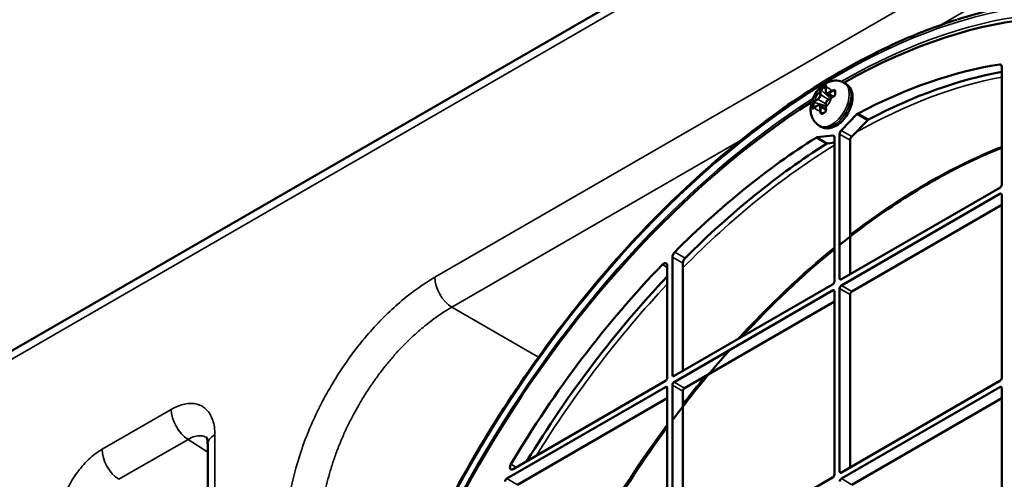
# Model space of a CAD drawing. Header units: millimetres. Extents: x 50 to 3176, y 50 to 2109.
# Tile 498 of 656: x 1859 to 1939, y 605 to 642. Entities that reach past the tile are written whole.
import ezdxf

# ---------------------------------------------------------------- set-up
doc = ezdxf.new("R2010")
doc.units = ezdxf.units.MM
doc.header["$LTSCALE"] = 10
doc.layers.add('Visible (ISO)', color=7, linetype='Continuous', lineweight=50)
doc.layers.add('Visible Narrow (ISO)', color=7, linetype='Continuous', lineweight=35)

msp = doc.modelspace()

# ---------------------------------------------------------------- linework, layer by layer
at = {"layer": 'Visible (ISO)'}
for p, q in [((1992.716, 692.7806), (1745.2287, 549.8937)), ((1938.4061, 638.1827), (1938.4061, 628.6764)), ((1925.8297, 636.8179), (1925.6883, 636.8996)), ((1924.0165, 636.5351), (1924.1579, 636.6168)), ((1924.214, 636.4631), (1924.214, 636.1881)), ((1924.7701, 635.7537), (1924.2908, 636.0304)), ((1924.9302, 636.2385), (1924.9303, 636.2385)), ((1924.214, 635.2083), (1924.214, 634.9334)), ((1924.6539, 635.6953), (1924.4158, 635.5578)), ((1923.168, 634.9021), (1923.168, 635.0654)), ((1923.5673, 635.0679), (1923.3291, 634.9304)), ((1924.2215, 634.8036), (1923.7423, 635.0803)), ((1923.8817, 634.4224), (1923.8817, 634.4224)), ((1926.7214, 634.3624), (1925.4592, 633.0611)), ((1926.3078, 632.5712), (1927.57, 633.8725)), ((1923.8297, 633.3538), (1923.6883, 633.4355)), ((1924.7658, 632.6608), (1923.5036, 632.5046)), ((1924.3522, 632.0147), (1924.9004, 632.0825)), ((1924.9004, 632.5105), (1924.9004, 620.8788)), ((1925.3247, 621.1238), (1925.3247, 632.7554)), ((1926.1732, 632.2655), (1926.1732, 621.4504)), ((1938.2647, 628.4314), (1925.4661, 621.0421)), ((1925.4661, 620.5522), (1938.2647, 627.9415)), ((1938.4061, 627.8599), (1938.4061, 613.0813)), ((1926.3146, 620.0623), (1938.4061, 627.0434)), ((1911.8189, 613.3262), (1911.8189, 622.8326)), ((1911.3947, 622.1516), (1911.3947, 613.0813)), ((1912.6675, 613.6528), (1912.6675, 622.3427)), ((1924.759, 620.6339), (1911.9604, 613.2446)), ((1911.9604, 612.7547), (1924.759, 620.144)), ((1925.3247, 605.5287), (1925.3247, 620.3073)), ((1924.9004, 620.0623), (1924.9004, 605.2837)), ((1926.1732, 605.8553), (1926.1732, 619.8174)), ((1912.8089, 612.2648), (1924.9004, 619.2458)), ((1898.4546, 604.9571), (1911.2532, 612.3464)), ((1911.2532, 612.8363), (1898.9496, 605.7328)), ((1911.3947, 612.2648), (1911.3947, 597.4862)), ((1911.8189, 597.7311), (1911.8189, 612.5097)), ((1938.2647, 612.8363), (1925.4661, 605.447)), ((1925.4661, 604.9571), (1938.2647, 612.3464)), ((1938.4061, 612.2648), (1938.4061, 597.4862)), ((1899.3031, 604.4672), (1911.3947, 611.4483)), ((1912.6675, 598.0577), (1912.6675, 612.0198)), ((1926.3146, 604.4672), (1938.4061, 611.4483)), ((1874.2974, 607.6889), (1874.2974, 486.9566)), ((1924.759, 605.0388), (1911.9604, 597.6495))]:
    msp.add_line(p, q, dxfattribs=at)
for centre, major_axis, ratio, start_param, end_param in [((1925.1125, 589.4029), (28.9, 50.0563), 0.5773503, 2.3697486, 7.0550293), ((1938.1233, 638.0194), (0.2, 0.3464), 0.5773503, 5.4977871, 6.7181728), ((1925.1125, 589.4029), (-27, -46.7654), 0.5773503, 3.5765801, 3.8825622), ((1925.9611, 588.913), (27, 46.7654), 0.5773503, 0.4534072, 0.7409696), ((1923.996, 636.3837), (-0.1189, -0.1619), 0.489113, 3.980957, 5.5517108), ((1924.1374, 636.4653), (-0.119, -0.1619), 0.4890787, 3.4671932, 3.9809001), ((1924.2729, 636.5912), (-0.0495, 0.0073), 0.6598618, 0.0001501, 0.0005767), ((1924.8445, 636.0571), (0.1249, 0.1578), 0.6530097, 0.2246268, 0.8812869), ((1925.1125, 589.4029), (28.9, 50.0563), 0.5773503, 0.8354587, 2.306134), ((1923.2889, 635.1589), (0.0808, 0.184), 0.4891137, 0.7314759, 2.3022245), ((1924.8033, 635.7135), (-0.0194, 0.0461), 0.4808759, 6.283141, 6.2835425), ((1923.2889, 634.9956), (0.0808, 0.184), 0.4890808, 2.3022833, 2.8159922), ((1923.2476, 634.8153), (-0.031, 0.0392), 0.6598704, 6.2825969, 6.2830381), ((1923.996, 634.5874), (0.0741, 0.1871), 0.6530091, 2.260298, 2.9169595), ((1924.2729, 634.7949), (-0.0496, -0.0063), 0.4808777, 6.282859, 6.2832396), ((1926.799, 634.1792), (-0.15, -0.2598), 0.5773503, 3.8825622, 4.3013032), ((1927.6475, 633.6893), (0.15, 0.2598), 0.5773503, 0.7409696, 1.1597106), ((1925.5368, 632.8779), (-0.15, -0.2598), 0.5773503, 4.3013032, 5.4977871), ((1925.1125, 589.4029), (-27, -46.7654), 0.5773503, 3.9714194, 4.2774015), ((1923.4261, 632.2318), (-0.15, -0.2598), 0.5773503, 3.5526784, 3.9714194), ((1924.6883, 632.388), (0.15, 0.2598), 0.5773503, 5.4977871, 6.6942711), ((1926.3853, 632.388), (0.15, 0.2598), 0.5773503, 1.1597106, 2.3561945), ((1925.9611, 588.913), (27, 46.7654), 0.5773503, 0.8298268, 1.1358089), ((1924.2746, 631.7419), (0.15, 0.2598), 0.5773503, 0.4110858, 0.8298268), ((1938.2647, 628.5947), (0.1, 0.1732), 0.5773503, 3.9269908, 5.4977871), ((1938.2647, 627.7782), (0.1, 0.1732), 0.5773503, 5.4977871, 7.0685835), ((1912.1018, 622.9958), (-0.2, -0.3464), 0.5773503, 4.2774015, 5.4977871), ((1912.9503, 622.506), (0.2, 0.3464), 0.5773503, 1.1358089, 2.3561945), ((1925.1125, 589.4029), (-27, -46.7654), 0.5773503, 4.3053573, 4.6880036), ((1911.1118, 621.9883), (0.2, 0.3464), 0.5773503, 5.4977871, 7.44695), ((1925.9611, 588.913), (27, 46.7654), 0.5773503, 1.1767966, 1.5302547), ((1925.4661, 621.2054), (-0.1, -0.1732), 0.5773503, 5.4977871, 7.0685835), ((1924.759, 620.7972), (0.1, 0.1732), 0.5773503, 3.9269908, 5.4977871), ((1924.759, 619.9807), (0.1, 0.1732), 0.5773503, 5.4977871, 7.0685835), ((1925.4661, 620.3889), (-0.1, -0.1732), 0.5773503, 3.9269908, 5.4977871), ((1926.3146, 619.899), (0.1, 0.1732), 0.5773503, 0.7853982, 2.3561945), ((1911.2532, 612.9996), (0.1, 0.1732), 0.5773503, 3.9269908, 5.4977871), ((1911.9604, 613.4079), (-0.1, -0.1732), 0.5773503, 5.4977871, 7.0685835), ((1938.2647, 612.9996), (0.1, 0.1732), 0.5773503, 3.9269908, 5.4977871), ((1911.2532, 612.1831), (0.1, 0.1732), 0.5773503, 5.4977871, 7.0685835), ((1911.9604, 612.5914), (-0.1, -0.1732), 0.5773503, 3.9269908, 5.4977871), ((1912.8089, 612.1015), (0.1, 0.1732), 0.5773503, 0.7853982, 2.3561945), ((1938.2647, 612.1831), (0.1, 0.1732), 0.5773503, 5.4977871, 7.0685835), ((1898.9496, 606.0186), (-0.175, -0.3031), 0.5773503, 4.6880036, 7.0685835), ((1924.759, 605.2021), (0.1, 0.1732), 0.5773503, 3.9269908, 5.4977871), ((1925.4661, 605.6103), (-0.1, -0.1732), 0.5773503, 5.4977871, 7.0685835), ((1898.4546, 604.7938), (-0.1, -0.1732), 0.5773503, 3.9269908, 5.4977871), ((1925.4661, 604.7938), (-0.1, -0.1732), 0.5773503, 3.9269908, 5.4977871)]:
    msp.add_ellipse(centre, major_axis=major_axis, ratio=ratio, start_param=start_param, end_param=end_param, dxfattribs=at)
for points, knots in [([(1975.8936, 639.9562), (1972.9466, 641.2497), (1969.9207, 642.2753), (1963.896, 643.7911), (1960.8984, 644.2825), (1955.0726, 644.8024), (1952.2443, 644.8323), (1946.8325, 644.532), (1944.2483, 644.2026), (1939.3448, 643.2818), (1937.0248, 642.6907), (1934.8308, 642.0073)], [5.56147029, 5.56147029, 5.56147029, 5.56147029, 5.66055245, 5.66055245, 5.75963461, 5.75963461, 5.85871676, 5.85871676, 5.95779892, 5.95779892, 6.05688108, 6.05688108, 6.05688108, 6.05688108]), ([(1884.405, 554.7283), (1883.3941, 559.239), (1883.1001, 564.3334), (1883.961, 575.1907), (1885.1183, 580.9529), (1888.7628, 592.5554), (1891.2486, 598.3935), (1897.2958, 609.5592), (1900.8558, 614.885), (1908.6934, 624.4903), (1912.9699, 628.7679), (1921.8146, 635.8427), (1926.3815, 638.6378), (1932.1826, 641.1048), (1933.4915, 641.5885), (1934.7879, 641.9939)], [4.4871315, 4.4871315, 4.4871315, 4.4871315, 4.8080491, 4.8080491, 5.1294614, 5.1294614, 5.450637, 5.450637, 5.7716793, 5.7716793, 6.0927957, 6.0927957, 6.414149, 6.414149, 6.5084428, 6.5084428, 6.5084428, 6.5084428]), ([(1897.5656, 538.4188), (1900.7693, 536.8337), (1904.4606, 536.1294), (1912.4268, 536.5653), (1916.6942, 537.6912), (1925.3755, 541.6519), (1929.7865, 544.4786), (1938.317, 551.5514), (1942.4349, 555.7961), (1949.9597, 565.2768), (1953.3651, 570.5114), (1959.1158, 581.4393), (1961.4601, 587.1307), (1964.8496, 598.3904), (1965.8946, 603.9568), (1966.5829, 614.3973), (1966.2266, 619.2697), (1964.1575, 627.8316), (1962.4443, 631.5176), (1958.789, 636.1452), (1957.2289, 637.5944), (1955.4925, 638.7513)], [2.3932609, 2.3932609, 2.3932609, 2.3932609, 2.7165649, 2.7165649, 3.0370941, 3.0370941, 3.3562726, 3.3562726, 3.6754549, 3.6754549, 3.99478, 3.99478, 4.314142, 4.314142, 4.6334149, 4.6334149, 4.9525427, 4.9525427, 5.2720049, 5.2720049, 5.4607208, 5.4607208, 5.4607208, 5.4607208]), ([(1923.6883, 633.4355), (1923.5576, 633.5109), (1923.4408, 633.609), (1923.244, 633.8352), (1923.1673, 633.9639), (1923.0447, 634.2493), (1923.0087, 634.4057), (1922.9702, 634.7551), (1922.9821, 634.9447), (1923.053, 635.3436), (1923.1215, 635.5502), (1923.3046, 635.9429), (1923.4198, 636.1287), (1923.6937, 636.4689), (1923.852, 636.6234), (1924.2157, 636.8789), (1924.42, 636.9839), (1924.8398, 637.0816), (1925.0386, 637.0958), (1925.396, 637.0335), (1925.5494, 636.9798), (1925.6883, 636.8996)], [3.9269908, 3.9269908, 3.9269908, 3.9269908, 4.12295, 4.12295, 4.3341371, 4.3341371, 4.5935061, 4.5935061, 4.9372215, 4.9372215, 5.3473781, 5.3473781, 5.7608419, 5.7608419, 6.1755249, 6.1755249, 6.5732176, 6.5732176, 6.860204, 6.860204, 7.0685835, 7.0685835, 7.0685835, 7.0685835]), ([(1923.8297, 633.3538), (1923.9405, 633.2898), (1924.0645, 633.2496), (1924.3281, 633.2161), (1924.4676, 633.227), (1924.7668, 633.298), (1924.9249, 633.3678), (1925.242, 633.5626), (1925.3995, 633.6932), (1925.6877, 633.9945), (1925.8185, 634.1654), (1926.0425, 634.5296), (1926.136, 634.7226), (1926.2783, 635.1169), (1926.327, 635.318), (1926.3704, 635.7145), (1926.3648, 635.91), (1926.2868, 636.2666), (1926.218, 636.4304), (1926.0349, 636.6689), (1925.9391, 636.7547), (1925.8297, 636.8179)], [2.3561945, 2.3561945, 2.3561945, 2.3561945, 2.5937329, 2.5937329, 2.8552688, 2.8552688, 3.1735816, 3.1735816, 3.526728, 3.526728, 3.878916, 3.878916, 4.2276179, 4.2276179, 4.5783822, 4.5783822, 4.9330689, 4.9330689, 5.2633053, 5.2633053, 5.4977871, 5.4977871, 5.4977871, 5.4977871]), ([(1924.214, 636.4631), (1924.214, 636.4725), (1924.2141, 636.4818), (1924.2146, 636.5002), (1924.215, 636.5094), (1924.216, 636.5276), (1924.2166, 636.5367), (1924.2181, 636.5546), (1924.219, 636.5635), (1924.2211, 636.5811), (1924.2222, 636.5898), (1924.2235, 636.5985)], [4.71200482, 4.71200482, 4.71200482, 4.71200482, 4.74303617, 4.74303617, 4.77406753, 4.77406753, 4.80509888, 4.80509888, 4.83613024, 4.83613024, 4.86716159, 4.86716159, 4.86716159, 4.86716159]), ([(1924.214, 636.1881), (1924.214, 636.1752), (1924.2149, 636.1625), (1924.2186, 636.1377), (1924.2214, 636.1257), (1924.2291, 636.1026), (1924.2341, 636.0915), (1924.2464, 636.0707), (1924.2537, 636.0611), (1924.2707, 636.0439), (1924.2803, 636.0364), (1924.2908, 636.0304)], [1.57079633, 1.57079633, 1.57079633, 1.57079633, 1.72787596, 1.72787596, 1.88495559, 1.88495559, 2.04203522, 2.04203522, 2.19911486, 2.19911486, 2.35619449, 2.35619449, 2.35619449, 2.35619449]), ([(1924.2235, 636.5985), (1924.2255, 636.6124), (1924.226, 636.6244), (1924.2247, 636.6406), (1924.2231, 636.6454), (1924.222, 636.6477), (1924.2218, 636.6479), (1924.2218, 636.6479)], [0, 0, 0, 0, 0.006113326, 0.006113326, 0.011682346, 0.011682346, 0.013776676, 0.013776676, 0.013776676, 0.013776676]), ([(1924.9694, 636.1615), (1924.9698, 636.1759), (1924.9676, 636.1888), (1924.9592, 636.2109), (1924.9528, 636.2203), (1924.9403, 636.2319), (1924.9355, 636.2355), (1924.9303, 636.2385)], [0, 0, 0, 0, 0.006217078, 0.006217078, 0.012799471, 0.012799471, 0.016207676, 0.016207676, 0.016207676, 0.016207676]), ([(1924.9694, 635.9957), (1924.9691, 636.0069), (1924.9689, 636.0181), (1924.9686, 636.0404), (1924.9685, 636.0515), (1924.9684, 636.0737), (1924.9684, 636.0847), (1924.9685, 636.1068), (1924.9686, 636.1178), (1924.9689, 636.1397), (1924.9691, 636.1506), (1924.9694, 636.1615)], [4.682864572, 4.682864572, 4.682864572, 4.682864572, 4.694674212, 4.694674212, 4.706483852, 4.706483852, 4.718293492, 4.718293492, 4.730103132, 4.730103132, 4.741912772, 4.741912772, 4.741912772, 4.741912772]), ([(1924.4158, 635.5578), (1924.3933, 635.5449), (1924.3718, 635.5284), (1924.3315, 635.49), (1924.3128, 635.4681), (1924.2793, 635.4207), (1924.2645, 635.3951), (1924.2402, 635.3424), (1924.2306, 635.3152), (1924.2175, 635.2611), (1924.214, 635.2342), (1924.214, 635.2083)], [0, 0, 0, 0, 0.3141593, 0.3141593, 0.6283185, 0.6283185, 0.9424778, 0.9424778, 1.2566371, 1.2566371, 1.5707963, 1.5707963, 1.5707963, 1.5707963]), ([(1924.6539, 635.6953), (1924.662, 635.7), (1924.6702, 635.7046), (1924.6869, 635.7137), (1924.6954, 635.7181), (1924.7125, 635.7268), (1924.7212, 635.7311), (1924.7387, 635.7395), (1924.7476, 635.7437), (1924.7656, 635.7517), (1924.7747, 635.7557), (1924.7839, 635.7596)], [4.71201441, 4.71201441, 4.71201441, 4.71201441, 4.74303539, 4.74303539, 4.77406586, 4.77406586, 4.80509632, 4.80509632, 4.83612679, 4.83612679, 4.86715726, 4.86715726, 4.86715726, 4.86715726]), ([(1924.7839, 635.7596), (1924.8004, 635.7665), (1924.8179, 635.7759), (1924.8521, 635.7985), (1924.8692, 635.812), (1924.9012, 635.8425), (1924.9163, 635.86), (1924.941, 635.8957), (1924.951, 635.9144), (1924.9642, 635.9496), (1924.968, 635.9666), (1924.9694, 635.9868), (1924.9695, 635.9913), (1924.9694, 635.9957)], [0, 0, 0, 0, 0.006407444, 0.006407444, 0.012915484, 0.012915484, 0.01968108, 0.01968108, 0.026218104, 0.026218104, 0.03227978, 0.03227978, 0.034077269, 0.034077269, 0.034077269, 0.034077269]), ([(1923.173, 634.8313), (1923.173, 634.8313), (1923.1743, 634.8311), (1923.1798, 634.8325), (1923.1836, 634.8338), (1923.1947, 634.8391), (1923.2029, 634.8441), (1923.2133, 634.852), (1923.215, 634.8532), (1923.2166, 634.8545)], [0.004102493, 0.004102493, 0.004102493, 0.004102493, 0.008275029, 0.008275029, 0.011892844, 0.011892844, 0.016990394, 0.016990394, 0.017897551, 0.017897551, 0.017897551, 0.017897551]), ([(1923.2166, 634.8545), (1923.2234, 634.86), (1923.2304, 634.8653), (1923.2447, 634.8759), (1923.2519, 634.8811), (1923.2667, 634.8914), (1923.2742, 634.8964), (1923.2895, 634.9064), (1923.2973, 634.9113), (1923.313, 634.921), (1923.321, 634.9258), (1923.3291, 634.9304)], [4.55762655, 4.55762655, 4.55762655, 4.55762655, 4.58865364, 4.58865364, 4.61968073, 4.61968073, 4.65070782, 4.65070782, 4.68173491, 4.68173491, 4.712762, 4.712762, 4.712762, 4.712762]), ([(1923.7423, 635.0803), (1923.7318, 635.0863), (1923.7205, 635.0909), (1923.6971, 635.0971), (1923.6851, 635.0986), (1923.661, 635.0988), (1923.6489, 635.0976), (1923.625, 635.0928), (1923.6132, 635.0892), (1923.5899, 635.08), (1923.5785, 635.0744), (1923.5673, 635.0679)], [5.49778714, 5.49778714, 5.49778714, 5.49778714, 5.65486678, 5.65486678, 5.81194641, 5.81194641, 5.96902604, 5.96902604, 6.12610567, 6.12610567, 6.28318531, 6.28318531, 6.28318531, 6.28318531]), ([(1923.8817, 634.4224), (1923.8954, 634.4145), (1923.9102, 634.4111), (1923.939, 634.4135), (1923.9535, 634.4181), (1923.968, 634.427)], [0, 0, 0, 0, 0.008810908, 0.008810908, 0.016175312, 0.016175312, 0.016175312, 0.016175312]), ([(1923.968, 634.427), (1923.9726, 634.4298), (1923.9773, 634.4327), (1923.9867, 634.4383), (1923.9913, 634.4412), (1924.0008, 634.4468), (1924.0055, 634.4496), (1924.0149, 634.4552), (1924.0197, 634.458), (1924.0292, 634.4636), (1924.034, 634.4663), (1924.0388, 634.4691)], [4.682809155, 4.682809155, 4.682809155, 4.682809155, 4.688740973, 4.688740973, 4.694672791, 4.694672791, 4.700604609, 4.700604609, 4.706536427, 4.706536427, 4.712468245, 4.712468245, 4.712468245, 4.712468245]), ([(1924.0388, 634.4691), (1924.0436, 634.4719), (1924.0484, 634.4746), (1924.058, 634.4801), (1924.0628, 634.4829), (1924.0725, 634.4883), (1924.0774, 634.491), (1924.0871, 634.4965), (1924.092, 634.4992), (1924.1018, 634.5046), (1924.1067, 634.5073), (1924.1116, 634.5099)], [4.712359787, 4.712359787, 4.712359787, 4.712359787, 4.718271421, 4.718271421, 4.724183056, 4.724183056, 4.73009469, 4.73009469, 4.736006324, 4.736006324, 4.741917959, 4.741917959, 4.741917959, 4.741917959]), ([(1924.1116, 634.5099), (1924.1249, 634.5172), (1924.1384, 634.5276), (1924.1625, 634.553), (1924.1735, 634.5679), (1924.1924, 634.6007), (1924.2004, 634.6189), (1924.2136, 634.6577), (1924.2186, 634.6787), (1924.2249, 634.7211), (1924.2261, 634.7429), (1924.2251, 634.7719), (1924.2244, 634.7805), (1924.2233, 634.7887)], [0, 0, 0, 0, 0.006211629, 0.006211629, 0.012121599, 0.012121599, 0.018066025, 0.018066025, 0.024424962, 0.024424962, 0.031137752, 0.031137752, 0.034088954, 0.034088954, 0.034088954, 0.034088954]), ([(1924.2233, 634.7887), (1924.2221, 634.7986), (1924.221, 634.8084), (1924.219, 634.828), (1924.2181, 634.8378), (1924.2166, 634.8572), (1924.216, 634.8669), (1924.215, 634.8861), (1924.2146, 634.8956), (1924.2141, 634.9146), (1924.214, 634.924), (1924.214, 634.9334)], [4.55763096, 4.55763096, 4.55763096, 4.55763096, 4.58865717, 4.58865717, 4.61968339, 4.61968339, 4.65070961, 4.65070961, 4.68173582, 4.68173582, 4.71275261, 4.71275261, 4.71275261, 4.71275261]), ([(1925.3247, 623.8189), (1926.0546, 624.4049), (1926.7887, 624.9684), (1928.4234, 626.1665), (1929.3255, 626.7897), (1931.1428, 627.9693), (1932.0582, 628.5249), (1933.8877, 629.5588), (1934.8018, 630.037), (1936.6145, 630.9089), (1937.513, 631.3034), (1938.4061, 631.6577)], [6.09032193, 6.09032193, 6.09032193, 6.09032193, 6.14929309, 6.14929309, 6.22115488, 6.22115488, 6.29378887, 6.29378887, 6.36643348, 6.36643348, 6.43832642, 6.43832642, 6.43832642, 6.43832642]), ([(1911.8189, 609.6714), (1913.1629, 611.4651), (1914.563, 613.1921), (1916.1597, 615.0117), (1916.3123, 615.1841), (1916.4654, 615.3556)], [5.70277644, 5.70277644, 5.70277644, 5.70277644, 5.83005594, 5.83005594, 5.84345404, 5.84345404, 5.84345404, 5.84345404]), ([(1901.195, 591.4341), (1902.6399, 594.7396), (1904.3046, 598.001), (1907.7696, 603.9001), (1909.5257, 606.5644), (1911.3947, 609.1005)], [5.30625024, 5.30625024, 5.30625024, 5.30625024, 5.51074456, 5.51074456, 5.68932405, 5.68932405, 5.68932405, 5.68932405]), ([(1874.2974, 607.6887), (1874.2973, 607.8767), (1874.2761, 608.0322), (1874.2283, 608.2288), (1874.2028, 608.2807), (1874.1893, 608.3043), (1874.1875, 608.3067), (1874.1875, 608.3067)], [0, 0, 0, 0, 0.08952424, 0.08952424, 0.1721175, 0.1721175, 0.19784884, 0.19784884, 0.19784884, 0.19784884])]:
    msp.add_open_spline(points, degree=3, knots=knots, dxfattribs=at)
msp.add_open_spline([(1917.3998, 616.3851), (1919.8089, 618.9937), (1922.3274, 621.3743), (1924.9004, 623.4753)], degree=3, dxfattribs=at)
at = {"layer": 'Visible Narrow (ISO)'}
for p, q in [((1992.3018, 691.865), (1744.8145, 548.9781)), ((1892.641, 621.2058), (1979.5327, 671.3728)), ((1980.8976, 668.9528), (1933.4071, 641.5342)), ((1938.2204, 638.3822), (1938.389, 638.2849)), ((1923.7337, 635.9228), (1923.7337, 636.1977)), ((1923.8044, 636.1977), (1923.8044, 635.9228)), ((1923.8546, 636.302), (1923.8133, 636.3259)), ((1923.8546, 636.302), (1924.5682, 635.6458)), ((1923.9941, 636.5481), (1924.0165, 636.5351)), ((1924.0165, 636.5351), (1924.214, 636.3536)), ((1924.1579, 636.6168), (1924.1355, 636.6297)), ((1924.2188, 636.5608), (1924.1579, 636.6168)), ((1924.2287, 636.4835), (1924.2287, 636.2085)), ((1924.4054, 636.1065), (1924.6435, 636.244)), ((1924.6789, 636.1827), (1924.4408, 636.0452)), ((1924.4408, 636.0452), (1924.8584, 635.8041)), ((1924.8445, 636.2204), (1924.8033, 636.2442)), ((1924.8445, 636.2204), (1924.9684, 636.0887)), ((1923.2476, 635.3461), (1923.2889, 635.3222)), ((1924.214, 635.0323), (1923.2889, 635.3222)), ((1923.3188, 635.4791), (1923.5569, 635.6166)), ((1923.5923, 635.5553), (1923.3541, 635.4179)), ((1924.214, 635.1964), (1923.5923, 635.5553)), ((1923.8044, 635.9228), (1924.4261, 635.5638)), ((1924.2287, 635.2287), (1924.2287, 634.9538)), ((1924.6435, 635.6724), (1924.4054, 635.5349)), ((1923.168, 635.0654), (1923.1456, 635.0784)), ((1923.1456, 634.9151), (1923.168, 634.9021)), ((1923.424, 634.9852), (1923.168, 635.0654)), ((1923.168, 634.9021), (1923.2469, 634.8774)), ((1923.5569, 635.045), (1923.3188, 634.9076)), ((1923.7337, 634.668), (1923.7337, 634.943)), ((1923.8044, 634.943), (1923.8044, 634.668)), ((1924.2221, 634.7018), (1923.8044, 634.943)), ((1923.8133, 634.5296), (1923.8546, 634.5057)), ((1924.0306, 634.4643), (1923.8546, 634.5057)), ((1927.657, 633.9394), (1926.8084, 634.4293)), ((1927.57, 633.8725), (1926.7214, 634.3624)), ((1925.4592, 633.0611), (1926.3078, 632.5712)), ((1917.3149, 632.2434), (1894.0058, 618.7858)), ((1923.4166, 632.4711), (1924.2652, 631.9812)), ((1923.5036, 632.5046), (1924.3522, 632.0147)), ((1924.8857, 632.5915), (1924.7658, 632.6608)), ((1926.1732, 632.2655), (1925.3247, 632.7554)), ((1938.4061, 627.8599), (1938.2647, 627.9415)), ((1912.6675, 622.3427), (1911.8189, 622.8326)), ((1912.8532, 622.7566), (1912.0047, 623.2465)), ((1911.0073, 622.2315), (1911.3947, 622.0079)), ((1925.3247, 621.1238), (1925.4661, 621.0421)), ((1924.9004, 620.0623), (1924.759, 620.144)), ((1926.1732, 619.8174), (1925.3247, 620.3073)), ((1925.4661, 620.5522), (1926.3146, 620.0623)), ((1901.0004, 614.7476), (1894.0058, 618.7858)), ((1889.5879, 615.1501), (1889.5879, 615.1501)), ((1911.8189, 613.3262), (1911.9604, 613.2446)), ((1911.3947, 612.2648), (1911.2532, 612.3464)), ((1912.6675, 612.0198), (1911.8189, 612.5097)), ((1911.9604, 612.7547), (1912.8089, 612.2648)), ((1938.4061, 612.2648), (1938.2647, 612.3464)), ((1865.7666, 607.3229), (1871.3497, 610.5463)), ((1874.8831, 608.5053), (1874.8831, 487.7729)), ((1872.7145, 608.1263), (1867.1315, 604.9029)), ((1872.7145, 608.1263), (1874.2974, 607.0943)), ((1865.2776, 607.0022), (1865.2776, 607.0016)), ((1899.2056, 605.8806), (1898.7789, 606.127)), ((1925.3247, 605.5287), (1925.4661, 605.447)), ((1898.4546, 604.9571), (1899.3031, 604.4672)), ((1925.4661, 604.9571), (1926.3146, 604.4672))]:
    msp.add_line(p, q, dxfattribs=at)
msp.add_ellipse((1925.254, 589.3212), major_axis=(-29.5357, -51.1574), ratio=0.5773503, dxfattribs=at)
for centre, major_axis, ratio, start_param, end_param in [((1925.254, 589.3212), (-29.1332, -50.4601), 0.5773503, 5.5025293, 10.2054339), ((1925.3951, 589.2397), (29.7356, 51.5036), 0.5773503, 3.9322807, 6.8422792), ((1925.9611, 588.913), (-26.9928, -46.7529), 0.5773503, 3.5949081, 3.8842656), ((1924.6883, 635.1675), (1, 1.7321), 0.5773503, 3.1415927, 6.2831853), ((1924.8297, 635.0859), (-1, -1.7321), 0.5773503, 0, 3.1415926), ((1926.1676, 588.7937), (-26.8429, -46.4932), 0.5773503, 3.5987355, 3.9154749), ((1923.9812, 635.5758), (0.5, 0.866), 0.5773503, 1.1429691, 1.9986239), ((1924.8505, 635.441), (-0.9377, 1.2204), 0.497277, 0.456502, 0.5880826), ((1923.769, 636.1773), (-0.05, 0), 0.5773503, 3.9272256, 5.4977388), ((1923.778, 636.3055), (-0.0495, 0.0073), 0.6598821, 4.0179944, 5.6379984), ((1924.5515, 635.7667), (-0.5283, 0.9151), 0.577316, 0.6307005, 0.7858162), ((1923.9941, 636.5889), (-0.0261, 0.0426), 0.5941447, 0.3898071, 0.7701947), ((1923.9941, 636.5889), (0.0261, -0.0426), 0.594201, 3.9117147, 5.482573), ((1926.4564, 635.2081), (3.3838, 0), 0.5773483, 2.356164, 2.3857212), ((1924.0638, 636.6303), (0.025, -0.0433), 0.5773337, 3.5497797, 5.4978111), ((1926.4484, 635.213), (3.3721, 0), 0.5773467, 2.326612, 2.3562721), ((1924.1355, 636.6706), (-0.0239, 0.0439), 0.5600223, 0.4193799, 0.799763), ((1924.1355, 636.6706), (0.0239, -0.0439), 0.5599951, 3.9413633, 5.5121494), ((1924.264, 636.4631), (-0.05, 0), 0.5773503, 5.4978393, 6.2831853), ((1924.264, 636.1881), (-0.05, 0), 0.5773503, 5.497787, 6.2831853), ((1924.2729, 636.5912), (-0.0495, 0.0073), 0.6598618, 5.5395703, 6.2833355), ((1925.2823, 635.6946), (0.8468, -1.2715), 0.493252, 3.6328154, 3.7645824), ((1923.9812, 635.5758), (0.5, 0.866), 0.5773503, 5.855359, 6.7110127), ((1924.4054, 636.3106), (-0.125, -0.2165), 0.5773503, 5.4977872, 7.0685835), ((1924.4408, 636.2902), (-0.15, -0.2598), 0.5773503, 0, 0.7853982), ((1924.4408, 636.0861), (0.025, -0.0433), 0.5773503, 3.9269915, 5.4977951), ((1925.4207, 635.7738), (1.0983, -0.0084), 0.6009338, 2.2051802, 2.36152), ((1924.6789, 636.2235), (-0.025, 0.0433), 0.5773503, 0.7854311, 2.355965), ((1925.4263, 635.7516), (1.0567, 0.0001), 0.5773127, 2.2014347, 2.3565503), ((1924.8033, 636.285), (0.0194, -0.0461), 0.4808746, 3.9445348, 5.5640953), ((1925.0194, 635.9969), (-0.05, -0.0013), 0.5600325, 5.4834016, 6.2831361), ((1925.0194, 636.1602), (-0.05, 0.0013), 0.5941624, 5.5129891, 6.2832839), ((1925.0194, 636.1602), (-0.05, 0.0013), 0.5941419, 5.1325985, 5.5129877), ((1925.0194, 635.9969), (0.05, 0.0013), 0.5600552, 1.96147, 2.3418582), ((1927.5347, 634.8895), (-1.8818, 2.7071), 0.6281028, 0.704031, 0.7347906), ((1927.5347, 634.8895), (-1.8818, 2.7071), 0.6281028, 0.7347906, 0.7655502), ((1925.254, 589.3212), (-29.1332, -50.4601), 0.5773503, 3.977837, 5.4469409), ((1923.2476, 635.3869), (-0.0311, 0.0392), 0.6598601, 0.6454203, 2.2650862), ((1924.5253, 634.8937), (-1.5185, 0.198), 0.4979027, 5.6927554, 5.8247187), ((1924.1009, 634.9864), (1.0565, 0.0001), 0.5773154, 2.3557644, 2.5109024), ((1923.3541, 635.4587), (0.025, -0.0433), 0.5773503, 3.927049, 5.4976747), ((1923.5569, 635.8207), (-0.125, -0.2165), 0.5773503, 0.7853981, 2.3561946), ((1923.5923, 635.5962), (-0.025, 0.0433), 0.5773503, 0.7853987, 2.3561938), ((1923.5923, 635.8003), (-0.15, -0.2598), 0.5773503, 0.7853982, 2.3561945), ((1923.769, 635.9024), (0.05, 0), 0.5773503, 0.7853955, 2.3561932), ((1924.264, 635.2083), (-0.05, 0), 0.5773503, 5.4977871, 6.2831853), ((1923.9812, 635.5758), (-0.5, -0.866), 0.5773503, 1.1429702, 1.9986239), ((1924.4054, 635.3308), (0.125, 0.2165), 0.5773503, 0.7853981, 2.3561945), ((1924.4408, 635.5145), (-0.025, 0.0433), 0.5773503, 0, 0.7853976), ((1925.5983, 635.01), (1.3259, -0.186), 0.6183874, 2.3253847, 2.457349), ((1924.6789, 635.652), (-0.025, 0.0433), 0.5773503, 0.0002976, 0.7853399), ((1924.8033, 635.7135), (-0.0194, 0.0461), 0.4808759, 0.0003572, 0.9010533), ((1925.1698, 633.5241), (1.4255, -2.9728), 0.5216833, 3.9383088, 3.9998281), ((1923.1102, 635.058), (-0.05, 0.0013), 0.5941421, 5.5129952, 5.8933834), ((1923.1102, 634.8947), (0.05, 0.0013), 0.5600557, 2.3418655, 2.7222547), ((1923.1102, 635.058), (0.05, -0.0013), 0.5942007, 0.8006108, 2.3714229), ((1923.1102, 634.8947), (0.05, 0.0013), 0.5599943, 0.7710192, 2.3419016), ((1925.54, 633.6143), (-1.6939, 2.9338), 0.5773522, 0.7558725, 0.8149195), ((1923.2476, 634.8153), (-0.031, 0.0392), 0.6598704, 6.2830381, 7.0268974), ((1924.0944, 634.4812), (-1.0976, -0.0391), 0.5721044, 5.4765022, 5.6328398), ((1923.3541, 634.8871), (-0.025, 0.0433), 0.5773503, 0, 0.7853561), ((1923.9812, 635.5758), (-0.5, -0.866), 0.5773503, 5.8553583, 6.7110123), ((1923.5569, 634.8409), (0.125, 0.2165), 0.5773503, 5.4977872, 7.0685835), ((1923.5923, 635.0246), (-0.025, 0.0433), 0.5773503, 0, 0.7853975), ((1924.8477, 634.2054), (-0.8835, 1.0175), 0.6671336, 0.6414461, 0.7732146), ((1923.769, 634.9226), (-0.05, 0), 0.5773503, 3.9269915, 5.4977873), ((1923.769, 634.6476), (0.05, 0), 0.5773503, 0.7855106, 2.3561458), ((1923.778, 634.5092), (-0.0496, -0.0063), 0.4808688, 3.8605982, 5.4803326), ((1923.5923, 634.8205), (0.15, 0.2598), 0.5773503, 5.4977871, 6.2831853), ((1924.5514, 634.2363), (-0.5282, 0.915), 0.5773115, 0.7850316, 0.9401697), ((1923.9941, 634.3844), (-0.0261, 0.0426), 0.5941821, 6.2830592, 7.053319), ((1924.0638, 634.4258), (-0.025, 0.0433), 0.5773671, 6.2831208, 7.4457831), ((1924.1355, 634.466), (-0.0239, 0.0439), 0.5600307, 0.0000755, 0.7998301), ((1924.1355, 634.466), (-0.0239, 0.0439), 0.5600526, 0.7997296, 1.1801173), ((1924.264, 634.9334), (-0.05, 0), 0.5773503, 5.4978141, 6.2828893), ((1924.2729, 634.7949), (-0.0496, -0.0063), 0.4808777, 5.381874, 6.282859), ((1924.9853, 634.4933), (0.5418, -0.9553), 0.5529624, 3.9304995, 4.0868385), ((1923.9941, 634.3844), (0.0261, -0.0426), 0.594173, 3.9117507, 4.2921338), ((1926.1676, 588.7937), (-26.8429, -46.4932), 0.5773503, 3.9603792, 4.2905766), ((1925.9611, 588.913), (-26.9928, -46.7529), 0.5773503, 3.9697161, 4.2793762), ((1932.4167, 585.1858), (26.7272, 46.2928), 0.5773503, 0.626267, 0.9513391), ((1932.4167, 585.1858), (26.7272, 46.2928), 0.5773503, 0.9855866, 1.2044312), ((1894.0552, 620.3893), (1, -1.7321), 0.5773503, 3.92701, 5.4628799), ((1925.9611, 588.913), (-26.9928, -46.7529), 0.5773503, 4.3184991, 4.6715587), ((1926.1676, 588.7937), (-26.8429, -46.4932), 0.5773503, 4.3267064, 4.6573564), ((1932.4167, 585.1858), (26.7272, 46.2928), 0.5773503, 1.2807338, 1.3351725), ((1872.7639, 609.7298), (-1, 1.7321), 0.5773503, 0.7853961, 2.3212871), ((1932.4167, 585.1858), (26.7272, 46.2928), 0.5773503, 1.3751664, 1.7664263), ((1876.2974, 607.6889), (-2, 0), 0.5773503, 5.4977969, 6.2831853), ((1866.003, 606.8091), (-1, 0), 0.5773503, 0.0380087, 0.0387166), ((1867.1808, 606.5064), (1, -1.7321), 0.5773503, 3.9269859, 5.4628796)]:
    msp.add_ellipse(centre, major_axis=major_axis, ratio=ratio, start_param=start_param, end_param=end_param, dxfattribs=at)
for points, knots in [([(1923.7413, 636.3309), (1923.7434, 636.3444), (1923.7466, 636.3577), (1923.7518, 636.3738), (1923.7527, 636.3767), (1923.7576, 636.3903), (1923.7623, 636.401), (1923.7702, 636.4171), (1923.7729, 636.4224), (1923.7813, 636.4374), (1923.7873, 636.4474), (1923.7981, 636.4639), (1923.8027, 636.4706), (1923.8168, 636.4901), (1923.8268, 636.5026), (1923.8395, 636.5174), (1923.8419, 636.5202), (1923.855, 636.5349), (1923.8658, 636.5461), (1923.8791, 636.5588), (1923.8814, 636.561), (1923.8928, 636.5716), (1923.9021, 636.5797), (1923.9155, 636.5907), (1923.9197, 636.594), (1923.9347, 636.6056), (1923.9449, 636.6128), (1923.9565, 636.6201), (1923.9584, 636.6213), (1923.9603, 636.6224)], [0.0000006, 0.0000006, 0.0000006, 0.0000006, 0.11777651, 0.11777651, 0.14285714, 0.14285714, 0.23931503, 0.23931503, 0.28571429, 0.28571429, 0.37072129, 0.37072129, 0.42857143, 0.42857143, 0.54367602, 0.54367602, 0.57142857, 0.57142857, 0.69002258, 0.69002258, 0.71428571, 0.71428571, 0.81134316, 0.81134316, 0.85714286, 0.85714286, 0.97647404, 0.97647404, 1, 1, 1, 1]), ([(1923.8133, 636.3259), (1923.8149, 636.3344), (1923.8174, 636.3433), (1923.8249, 636.3635), (1923.8302, 636.3749), (1923.8432, 636.398), (1923.8508, 636.4097), (1923.8659, 636.4305), (1923.873, 636.4395), (1923.8824, 636.4505), (1923.8843, 636.4526), (1923.8955, 636.4653), (1923.9054, 636.4756), (1923.9225, 636.4922), (1923.9295, 636.4987), (1923.9396, 636.5075), (1923.9426, 636.51), (1923.9555, 636.5208), (1923.9654, 636.5285), (1923.9815, 636.54), (1923.9879, 636.5442), (1923.9941, 636.5481)], [0, 0, 0, 0, 0.11210495, 0.11210495, 0.25, 0.25, 0.39019772, 0.39019772, 0.5, 0.5, 0.52659297, 0.52659297, 0.65927173, 0.65927173, 0.75, 0.75, 0.78823433, 0.78823433, 0.91474082, 0.91474082, 1, 1, 1, 1]), ([(1924.0309, 636.6643), (1924.0229, 636.6597), (1924.0069, 636.6504), (1923.9834, 636.6364), (1923.968, 636.6271), (1923.9603, 636.6224)], [0, 0, 0, 0, 0.33333333, 0.66666667, 0.99997651, 0.99997651, 0.99997651, 0.99997651]), ([(1924.1037, 636.7052), (1924.0956, 636.7008), (1924.0793, 636.6918), (1924.0551, 636.6782), (1924.039, 636.669), (1924.0309, 636.6643)], [0.00002292, 0.00002292, 0.00002292, 0.00002292, 0.33333333, 0.66666667, 0.99998821, 0.99998821, 0.99998821, 0.99998821]), ([(1924.1037, 636.7052), (1924.1143, 636.7111), (1924.1247, 636.716), (1924.1369, 636.7209), (1924.1389, 636.7216), (1924.149, 636.7253), (1924.1569, 636.7276), (1924.1682, 636.73), (1924.1719, 636.7306), (1924.1837, 636.732), (1924.1912, 636.7319), (1924.1997, 636.7305), (1924.2014, 636.7301), (1924.2099, 636.7279), (1924.216, 636.725), (1924.2223, 636.7198), (1924.2232, 636.719), (1924.2279, 636.7145), (1924.2312, 636.71), (1924.2354, 636.7019), (1924.2367, 636.6988), (1924.2402, 636.6888), (1924.2418, 636.6813), (1924.2429, 636.6697), (1924.2431, 636.6663), (1924.2434, 636.652), (1924.2425, 636.6396), (1924.2405, 636.6235), (1924.2401, 636.6211), (1924.2398, 636.6187)], [0, 0, 0, 0, 0.11877668, 0.11877668, 0.14285714, 0.14285714, 0.2374953, 0.2374953, 0.28571429, 0.28571429, 0.39935092, 0.39935092, 0.42857143, 0.42857143, 0.54922964, 0.54922964, 0.57142857, 0.57142857, 0.66292717, 0.66292717, 0.71428571, 0.71428571, 0.81800279, 0.81800279, 0.85714286, 0.85714286, 0.9790405, 0.9790405, 0.99999943, 0.99999943, 0.99999943, 0.99999943]), ([(1924.1355, 636.6297), (1924.1431, 636.6338), (1924.1505, 636.6374), (1924.1667, 636.6442), (1924.1754, 636.6471), (1924.1849, 636.6494), (1924.1865, 636.6498), (1924.1942, 636.6512), (1924.1999, 636.6517), (1924.2117, 636.6513), (1924.2174, 636.6499), (1924.2221, 636.6473)], [0, 0, 0, 0, 0.09707685, 0.09707685, 0.22371266, 0.22371266, 0.25, 0.25, 0.35294526, 0.35294526, 0.48516051, 0.48516051, 0.48516051, 0.48516051]), ([(1924.7739, 636.3103), (1924.7889, 636.3166), (1924.8037, 636.3213), (1924.8205, 636.3249), (1924.8228, 636.3253), (1924.8377, 636.3279), (1924.8498, 636.3289), (1924.8656, 636.3285), (1924.8694, 636.3283), (1924.883, 636.327), (1924.8926, 636.3253), (1924.9073, 636.3213), (1924.9127, 636.3195), (1924.929, 636.3131), (1924.9391, 636.3074), (1924.9502, 636.2992), (1924.9522, 636.2976), (1924.9628, 636.2887), (1924.9703, 636.2806), (1924.9778, 636.2696), (1924.9791, 636.2677), (1924.985, 636.2579), (1924.989, 636.2494), (1924.9935, 636.2365), (1924.9947, 636.2323), (1924.9986, 636.2167), (1924.9999, 636.2051), (1924.9998, 636.1915), (1924.9998, 636.1897), (1924.9997, 636.1879)], [0, 0, 0, 0, 0.1228344, 0.1228344, 0.1428571, 0.1428571, 0.2509853, 0.2509853, 0.2857143, 0.2857143, 0.3751874, 0.3751874, 0.4285714, 0.4285714, 0.5443932, 0.5443932, 0.5714286, 0.5714286, 0.6902747, 0.6902747, 0.7142857, 0.7142857, 0.8121599, 0.8121599, 0.8571429, 0.8571429, 0.9813144, 0.9813144, 1, 1, 1, 1]), ([(1924.9997, 636.0223), (1925.0002, 636.0099), (1924.9993, 635.9971), (1924.9969, 635.9837), (1924.9964, 635.9813), (1924.996, 635.9789), (1924.9954, 635.9764), (1924.9932, 635.9658), (1924.99, 635.9547), (1924.986, 635.9438), (1924.984, 635.9383), (1924.9818, 635.9327), (1924.9794, 635.9273), (1924.9739, 635.9146), (1924.9674, 635.9024), (1924.9599, 635.8903), (1924.9579, 635.8871), (1924.9557, 635.8838), (1924.9536, 635.8806), (1924.9448, 635.8675), (1924.9349, 635.8546), (1924.9238, 635.8421), (1924.922, 635.84), (1924.9201, 635.838), (1924.9182, 635.8359), (1924.9093, 635.8262), (1924.8996, 635.8168), (1924.8896, 635.8079), (1924.8846, 635.8034), (1924.8796, 635.7991), (1924.8745, 635.795), (1924.8621, 635.7849), (1924.8494, 635.7757), (1924.8362, 635.7673), (1924.8329, 635.7652), (1924.8295, 635.7631), (1924.8261, 635.7611), (1924.8109, 635.7521), (1924.7952, 635.7441), (1924.7792, 635.7371), (1924.7774, 635.7363), (1924.7756, 635.7355), (1924.7739, 635.7348)], [0, 0, 0, 0, 0.1213009, 0.1213009, 0.1213009, 0.1428571, 0.1428571, 0.1428571, 0.2376759, 0.2376759, 0.2376759, 0.2857143, 0.2857143, 0.2857143, 0.3980318, 0.3980318, 0.3980318, 0.4285714, 0.4285714, 0.4285714, 0.5512043, 0.5512043, 0.5512043, 0.5714286, 0.5714286, 0.5714286, 0.6670789, 0.6670789, 0.6670789, 0.7142857, 0.7142857, 0.7142857, 0.8281347, 0.8281347, 0.8281347, 0.8571429, 0.8571429, 0.8571429, 0.9858595, 0.9858595, 0.9858595, 1, 1, 1, 1]), ([(1924.8033, 636.2442), (1924.8129, 636.248), (1924.8227, 636.2508), (1924.845, 636.2552), (1924.8575, 636.2561), (1924.8816, 636.255), (1924.8933, 636.2531), (1924.913, 636.2471), (1924.9214, 636.2435), (1924.9295, 636.239), (1924.9299, 636.2388), (1924.9302, 636.2385)], [0, 0, 0, 0, 0.10999137, 0.10999137, 0.25, 0.25, 0.38882693, 0.38882693, 0.5, 0.5, 0.50548052, 0.50548052, 0.50548052, 0.50548052]), ([(1923.0643, 635.0705), (1923.0645, 635.0823), (1923.0654, 635.0949), (1923.0671, 635.1084), (1923.0674, 635.1111), (1923.0678, 635.1138), (1923.0681, 635.1166), (1923.0697, 635.1275), (1923.0716, 635.139), (1923.0739, 635.1506), (1923.0752, 635.1568), (1923.0766, 635.1631), (1923.078, 635.1693), (1923.0813, 635.1832), (1923.085, 635.1968), (1923.0892, 635.2105), (1923.0905, 635.2144), (1923.0917, 635.2184), (1923.093, 635.2223), (1923.0981, 635.2376), (1923.104, 635.2531), (1923.1105, 635.2684), (1923.1116, 635.2708), (1923.1126, 635.2731), (1923.1136, 635.2755), (1923.1188, 635.2871), (1923.1245, 635.2986), (1923.1305, 635.3097), (1923.1336, 635.3154), (1923.1368, 635.321), (1923.14, 635.3264), (1923.1477, 635.3393), (1923.1559, 635.3512), (1923.1645, 635.3623), (1923.1666, 635.3651), (1923.1688, 635.3677), (1923.171, 635.3704), (1923.1814, 635.3827), (1923.1925, 635.3938), (1923.2045, 635.4036), (1923.2054, 635.4044), (1923.2063, 635.4051), (1923.2073, 635.4059)], [0, 0, 0, 0, 0.119125, 0.119125, 0.119125, 0.1428571, 0.1428571, 0.1428571, 0.2360064, 0.2360064, 0.2360064, 0.2857143, 0.2857143, 0.2857143, 0.396855, 0.396855, 0.396855, 0.4285714, 0.4285714, 0.4285714, 0.5524723, 0.5524723, 0.5524723, 0.5714286, 0.5714286, 0.5714286, 0.6656799, 0.6656799, 0.6656799, 0.7142857, 0.7142857, 0.7142857, 0.8288839, 0.8288839, 0.8288839, 0.8571429, 0.8571429, 0.8571429, 0.989737, 0.989737, 0.989737, 1, 1, 1, 1]), ([(1923.1456, 635.0784), (1923.1459, 635.0877), (1923.1466, 635.0977), (1923.1489, 635.1184), (1923.1505, 635.1293), (1923.153, 635.1434), (1923.1536, 635.1466), (1923.1568, 635.1625), (1923.1598, 635.1755), (1923.1668, 635.2013), (1923.1708, 635.2141), (1923.1805, 635.2414), (1923.1864, 635.2558), (1923.1973, 635.2786), (1923.202, 635.2873), (1923.2137, 635.3069), (1923.2209, 635.3173), (1923.2346, 635.3338), (1923.241, 635.3404), (1923.2476, 635.3461)], [0.00000002, 0.00000002, 0.00000002, 0.00000002, 0.10932097, 0.10932097, 0.2187442, 0.2187442, 0.25, 0.25, 0.375, 0.375, 0.5, 0.5, 0.64888934, 0.64888934, 0.75, 0.75, 0.88826883, 0.88826883, 1, 1, 1, 1]), ([(1923.2073, 634.8303), (1923.1961, 634.8215), (1923.1856, 634.8141), (1923.1744, 634.8074), (1923.173, 634.8066), (1923.1634, 634.8013), (1923.1556, 634.7979), (1923.1457, 634.7949), (1923.1432, 634.7943), (1923.1348, 634.7925), (1923.129, 634.7921), (1923.1202, 634.7926), (1923.117, 634.7931), (1923.1073, 634.7957), (1923.1015, 634.799), (1923.095, 634.8044), (1923.0938, 634.8056), (1923.0877, 634.8118), (1923.0835, 634.818), (1923.0791, 634.8271), (1923.0783, 634.8289), (1923.0747, 634.8373), (1923.0723, 634.8449), (1923.0695, 634.8569), (1923.0687, 634.8608), (1923.0661, 634.8755), (1923.0649, 634.8868), (1923.0644, 634.9008), (1923.0643, 634.9028), (1923.0643, 634.9049)], [0, 0, 0, 0, 0.1253465, 0.1253465, 0.1428571, 0.1428571, 0.2499687, 0.2499687, 0.2857143, 0.2857143, 0.3740097, 0.3740097, 0.4285714, 0.4285714, 0.5438275, 0.5438275, 0.5714286, 0.5714286, 0.6885438, 0.6885438, 0.7142857, 0.7142857, 0.8116697, 0.8116697, 0.8571429, 0.8571429, 0.9791801, 0.9791801, 1, 1, 1, 1]), ([(1923.1736, 634.8313), (1923.1733, 634.8315), (1923.1729, 634.8317), (1923.168, 634.8351), (1923.164, 634.8396), (1923.1582, 634.8495), (1923.1561, 634.8541), (1923.1535, 634.8616), (1923.1528, 634.8638), (1923.1499, 634.8742), (1923.1482, 634.8833), (1923.1463, 634.9002), (1923.1458, 634.9075), (1923.1456, 634.9151)], [0.51485554, 0.51485554, 0.51485554, 0.51485554, 0.52548022, 0.52548022, 0.6584085, 0.6584085, 0.75, 0.75, 0.78753328, 0.78753328, 0.9142768, 0.9142768, 0.99999998, 0.99999998, 0.99999998, 0.99999998]), ([(1923.9603, 634.3876), (1923.9505, 634.3814), (1923.9404, 634.3765), (1923.9275, 634.3721), (1923.9251, 634.3713), (1923.9141, 634.3682), (1923.9051, 634.3666), (1923.8915, 634.3655), (1923.8868, 634.3654), (1923.8717, 634.3658), (1923.8615, 634.3675), (1923.849, 634.3712), (1923.8464, 634.3721), (1923.8331, 634.377), (1923.8228, 634.3824), (1923.8112, 634.3906), (1923.8095, 634.3919), (1923.8007, 634.3988), (1923.7938, 634.4053), (1923.7837, 634.4167), (1923.7801, 634.4212), (1923.7702, 634.435), (1923.7644, 634.4449), (1923.7575, 634.4598), (1923.7558, 634.4641), (1923.7489, 634.4825), (1923.745, 634.498), (1923.742, 634.5171), (1923.7416, 634.5195), (1923.7413, 634.522)], [0, 0, 0, 0, 0.11695905, 0.11695905, 0.14285714, 0.14285714, 0.23614453, 0.23614453, 0.28571429, 0.28571429, 0.39849325, 0.39849325, 0.42857143, 0.42857143, 0.55086202, 0.55086202, 0.57142857, 0.57142857, 0.66153833, 0.66153833, 0.71428571, 0.71428571, 0.8178296, 0.8178296, 0.85714286, 0.85714286, 0.98213034, 0.98213034, 0.99999943, 0.99999943, 0.99999943, 0.99999943]), ([(1923.8817, 634.4224), (1923.8813, 634.4227), (1923.881, 634.4229), (1923.8722, 634.4281), (1923.8642, 634.4342), (1923.8494, 634.4487), (1923.8426, 634.4571), (1923.8361, 634.4673), (1923.8356, 634.4681), (1923.8288, 634.4793), (1923.8236, 634.4906), (1923.8169, 634.5113), (1923.8147, 634.5203), (1923.8133, 634.5296)], [0.49452864, 0.49452864, 0.49452864, 0.49452864, 0.5, 0.5, 0.62256168, 0.62256168, 0.75, 0.75, 0.76130983, 0.76130983, 0.90046577, 0.90046577, 1, 1, 1, 1]), ([(1923.9603, 634.3876), (1923.968, 634.3923), (1923.9834, 634.4017), (1924.0069, 634.4158), (1924.0229, 634.4251), (1924.0309, 634.4297)], [0.00002294, 0.00002294, 0.00002294, 0.00002294, 0.33333333, 0.66666667, 0.99997983, 0.99997983, 0.99997983, 0.99997983]), ([(1924.0309, 634.4297), (1924.039, 634.4344), (1924.0551, 634.4436), (1924.0793, 634.4571), (1924.0956, 634.466), (1924.1037, 634.4704)], [0, 0, 0, 0, 0.33333333, 0.66666667, 0.99997651, 0.99997651, 0.99997651, 0.99997651]), ([(1924.2398, 634.8098), (1924.2417, 634.7943), (1924.2428, 634.7786), (1924.2432, 634.7593), (1924.2432, 634.7557), (1924.243, 634.7389), (1924.2422, 634.7258), (1924.24, 634.7064), (1924.2392, 634.7002), (1924.2363, 634.682), (1924.2339, 634.6698), (1924.229, 634.6499), (1924.2268, 634.642), (1924.2196, 634.6186), (1924.2138, 634.6036), (1924.2058, 634.5862), (1924.2042, 634.5829), (1924.1955, 634.5654), (1924.1878, 634.5523), (1924.1776, 634.5378), (1924.1759, 634.5355), (1924.167, 634.5237), (1924.1593, 634.5147), (1924.1475, 634.5027), (1924.1437, 634.4991), (1924.1298, 634.4867), (1924.1196, 634.4794), (1924.1074, 634.4724), (1924.1056, 634.4713), (1924.1037, 634.4704)], [0.0000006, 0.0000006, 0.0000006, 0.0000006, 0.11611695, 0.11611695, 0.14285714, 0.14285714, 0.24048209, 0.24048209, 0.28571429, 0.28571429, 0.3718675, 0.3718675, 0.42857143, 0.42857143, 0.5438592, 0.5438592, 0.57142857, 0.57142857, 0.69155404, 0.69155404, 0.71428571, 0.71428571, 0.81136544, 0.81136544, 0.85714286, 0.85714286, 0.97829927, 0.97829927, 1, 1, 1, 1]), ([(1880.6275, 600.3979), (1880.6276, 601.45), (1880.8282, 603.612), (1881.723, 607.0975), (1883.1674, 610.5857), (1885.09, 613.9153), (1887.3886, 616.9094), (1889.959, 619.4259), (1891.7304, 620.68), (1892.641, 621.2058)], [0.00000696, 0.00000696, 0.00000696, 0.00000696, 0.14285714, 0.28571429, 0.42857143, 0.57142857, 0.71428571, 0.85714286, 0.9999931, 0.9999931, 0.9999931, 0.9999931]), ([(1883.4057, 600.4259), (1883.4046, 600.6917), (1883.411, 600.962), (1883.4388, 601.51), (1883.4602, 601.7878), (1883.5181, 602.3522), (1883.5548, 602.6388), (1883.6428, 603.2148), (1883.6939, 603.5039), (1883.8116, 604.0902), (1883.8783, 604.3874), (1884.0264, 604.9843), (1884.1078, 605.2841), (1884.2865, 605.8906), (1884.3841, 606.1974), (1884.5938, 606.8111), (1884.7058, 607.1179), (1884.9438, 607.7302), (1885.0698, 608.0356), (1885.3349, 608.6438), (1885.4742, 608.9465), (1885.7654, 609.5478), (1885.9174, 609.8464), (1886.2087, 610.3919), (1886.3463, 610.6397), (1886.6565, 611.1769), (1886.8307, 611.4655), (1887.1899, 612.0346), (1887.3748, 612.3153), (1887.7546, 612.8673), (1887.9494, 613.1387), (1888.3479, 613.6711), (1888.5517, 613.932), (1888.9673, 614.4423), (1889.1791, 614.6917), (1889.5715, 615.1344), (1889.7509, 615.3298), (1890.1437, 615.7425), (1890.3577, 615.9583), (1890.7907, 616.3763), (1891.0097, 616.5786), (1891.4564, 616.9735), (1891.6844, 617.1657), (1892.1383, 617.5303), (1892.3642, 617.703), (1892.8255, 618.0382), (1893.061, 618.2001), (1893.533, 618.5064), (1893.7694, 618.6507), (1894.0058, 618.7858)], [0, 0, 0, 0, 0.04143576, 0.04143576, 0.08285566, 0.08285566, 0.12464175, 0.12464175, 0.166043, 0.166043, 0.2080215, 0.2080215, 0.25, 0.25, 0.29277631, 0.29277631, 0.33555117, 0.33555117, 0.37832988, 0.37832988, 0.4211078, 0.4211078, 0.46389122, 0.46389122, 0.5, 0.5, 0.54294709, 0.54294709, 0.58588973, 0.58588973, 0.62883033, 0.62883033, 0.67176653, 0.67176653, 0.71470131, 0.71470131, 0.75, 0.75, 0.79104866, 0.79104866, 0.832094, 0.832094, 0.87407045, 0.87407045, 0.91512986, 0.91512986, 0.95756483, 0.95756483, 0.99999979, 0.99999979, 0.99999979, 0.99999979]), ([(1871.3497, 610.5463), (1871.7306, 610.7662), (1872.4523, 611.0485), (1873.4619, 611.0417), (1874.256, 610.5832), (1874.7669, 609.712), (1874.883, 608.9455), (1874.8831, 608.5053)], [0, 0, 0, 0, 0.2, 0.4, 0.6, 0.8, 0.99999223, 0.99999223, 0.99999223, 0.99999223]), ([(1872.7145, 608.1263), (1872.8946, 608.2343), (1873.076, 608.3147), (1873.2516, 608.3642), (1873.4249, 608.413), (1873.5925, 608.4316), (1873.7492, 608.4198), (1873.9049, 608.408), (1874.0498, 608.3661), (1874.1792, 608.2955), (1874.1863, 608.2916), (1874.1934, 608.2876), (1874.2005, 608.2835)], [0, 0, 0, 0, 0.16550875, 0.16550875, 0.16550875, 0.32873157, 0.32873157, 0.32873157, 0.49093393, 0.49093393, 0.49093393, 0.49990624, 0.49990624, 0.49990624, 0.49990624]), ([(1862.2331, 601.2019), (1862.2332, 601.642), (1862.3494, 602.5426), (1862.8601, 604.0036), (1863.6542, 605.379), (1864.6638, 606.5517), (1865.3856, 607.1029), (1865.7666, 607.3229)], [0.00000975, 0.00000975, 0.00000975, 0.00000975, 0.2, 0.4, 0.6, 0.8, 1, 1, 1, 1])]:
    msp.add_open_spline(points, degree=3, knots=knots, dxfattribs=at)

doc.saveas('drawing.dxf')
